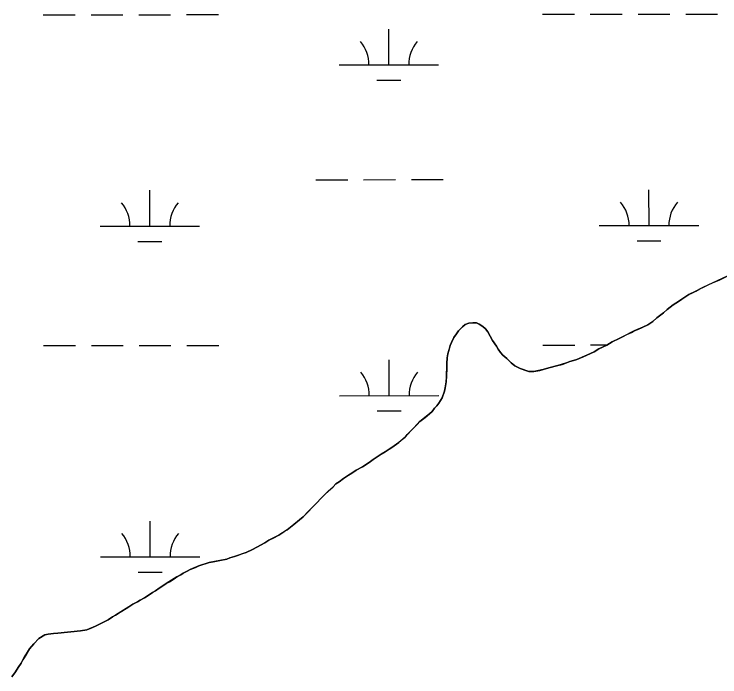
# Model space of a CAD drawing. Extents: x 3297753 to 3335611, y 652252 to 677623.
# Drawn here: x 3328434 to 3329144, y 665239 to 665905 of the extents above; entities that cross this region are included whole.
import ezdxf

# ---------------------------------------------------------------- set-up
doc = ezdxf.new("R2010")
doc.units = 0
for name, color, linetype in [('V-SITE-VEGE', 7, 'Continuous'), ('V-TOPO-SHOR', 7, 'Continuous'), ('V-WETL-SWMP', 7, 'Continuous')]:
    doc.layers.add(name, color=color, linetype=linetype)

msp = doc.modelspace()

# ---------------------------------------------------------------- linework, layer by layer
at = {"layer": 'V-SITE-VEGE'}
for p, q in [((3329151.39, 665641.44), (3329126.92, 665630.24)), ((3329126.92, 665630.24), (3329119.9, 665626.52)), ((3329112.87, 665623.04), (3329105.62, 665618.35)), ((3329119.9, 665626.52), (3329112.87, 665623.04)), ((3329102.48, 665616.12), (3329097.16, 665612.67)), ((3329105.62, 665618.35), (3329102.48, 665616.12)), ((3329091.12, 665607.98), (3329087.5, 665604.78)), ((3329097.16, 665612.67), (3329091.12, 665607.98)), ((3329087.5, 665604.78), (3329080.74, 665599.6)), ((3328891.68, 665594.31), (3328888.04, 665593.06)), ((3328895.81, 665594.59), (3328891.68, 665594.31)), ((3328899.22, 665594.63), (3328895.81, 665594.59)), ((3328902.16, 665593.44), (3328899.22, 665594.63)), ((3329076.63, 665596.15), (3329071.56, 665592.7)), ((3329080.74, 665599.6), (3329076.63, 665596.15)), ((3328881.29, 665586.66), (3328879.13, 665583.72)), ((3328885.15, 665590.59), (3328881.29, 665586.66)), ((3328888.04, 665593.06), (3328885.15, 665590.59)), ((3328905.59, 665591.04), (3328902.16, 665593.44)), ((3328908.29, 665588.64), (3328905.59, 665591.04)), ((3328910.75, 665585.49), (3328908.29, 665588.64)), ((3329057.99, 665586.48), (3329046.85, 665581.01)), ((3329066.71, 665590.21), (3329057.99, 665586.48)), ((3329071.56, 665592.7), (3329066.71, 665590.21)), ((3328876.49, 665579.8), (3328874.11, 665574.91)), ((3328879.13, 665583.72), (3328876.49, 665579.8)), ((3328915.46, 665577.03), (3328910.75, 665585.49)), ((3329046.85, 665581.01), (3329042.73, 665578.78)), ((3328874.11, 665574.91), (3328872.92, 665571.98)), ((3328919.41, 665571.22), (3328915.46, 665577.03)), ((3329030.39, 665572.33), (3329022.4, 665568.35)), ((3329035.71, 665575.54), (3329030.39, 665572.33)), ((3329042.73, 665578.78), (3329035.71, 665575.54)), ((3328872.92, 665571.98), (3328870.57, 665563.43)), ((3328921.15, 665568.32), (3328919.41, 665571.22)), ((3328923.62, 665564.69), (3328921.15, 665568.32)), ((3329017.55, 665565.63), (3329010.29, 665562.15)), ((3329022.4, 665568.35), (3329017.55, 665565.63)), ((3328869.88, 665559.53), (3328869.45, 665553.69)), ((3328870.57, 665563.43), (3328869.88, 665559.53)), ((3328925.83, 665562.04), (3328923.62, 665564.69)), ((3328929.76, 665558.67), (3328925.83, 665562.04)), ((3328934.19, 665554.33), (3328929.76, 665558.67)), ((3329010.29, 665562.15), (3329000.11, 665557.67)), ((3328869.45, 665553.69), (3328869.5, 665548.33)), ((3328937.86, 665551.45), (3328934.19, 665554.33)), ((3328943.25, 665548.58), (3328937.86, 665551.45)), ((3328981.18, 665551.64), (3328971.96, 665549.35)), ((3328989.92, 665554.4), (3328981.18, 665551.64)), ((3328993.31, 665555.65), (3328989.92, 665554.4)), ((3328996.95, 665556.66), (3328993.31, 665555.65)), ((3329000.11, 665557.67), (3328996.95, 665556.66)), ((3328869.5, 665548.33), (3328868.9, 665535.43)), ((3328951.79, 665545.75), (3328943.25, 665548.58)), ((3328956.91, 665545.55), (3328951.79, 665545.75)), ((3328966.38, 665547.59), (3328956.91, 665545.55)), ((3328971.96, 665549.35), (3328966.38, 665547.59)), ((3328868.9, 665535.43), (3328867.99, 665529.33)), ((3328867.05, 665525.92), (3328864.68, 665519.32)), ((3328867.99, 665529.33), (3328867.05, 665525.92)), ((3328864.68, 665519.32), (3328861.33, 665513.94)), ((3328857.24, 665508.78), (3328854.84, 665505.59)), ((3328859.41, 665511.24), (3328857.24, 665508.78)), ((3328861.33, 665513.94), (3328859.41, 665511.24)), ((3328852.19, 665503.14), (3328842.29, 665495.25)), ((3328854.84, 665505.59), (3328852.19, 665503.14)), ((3328842.29, 665495.25), (3328833.37, 665486.16)), ((3328833.37, 665486.16), (3328827.6, 665479.77)), ((3328821.08, 665474.35), (3328814.31, 665469.41)), ((3328827.6, 665479.77), (3328821.08, 665474.35)), ((3328814.31, 665469.41), (3328807.54, 665464.97)), ((3328803.43, 665462.49), (3328795.45, 665457.06)), ((3328807.54, 665464.97), (3328803.43, 665462.49)), ((3328791.34, 665454.09), (3328784.57, 665449.89)), ((3328795.45, 665457.06), (3328791.34, 665454.09)), ((3328778.28, 665446.42), (3328774.9, 665443.95)), ((3328784.57, 665449.89), (3328778.28, 665446.42)), ((3328765.46, 665438.02), (3328761.35, 665434.81)), ((3328772.23, 665442.47), (3328765.46, 665438.02)), ((3328774.9, 665443.95), (3328772.23, 665442.47)), ((3328757.97, 665432.59), (3328755.08, 665429.64)), ((3328761.35, 665434.81), (3328757.97, 665432.59)), ((3328755.08, 665429.64), (3328746.88, 665422.01)), ((3328742.3, 665417.34), (3328739.41, 665414.15)), ((3328746.88, 665422.01), (3328742.3, 665417.34)), ((3328739.41, 665414.15), (3328724.96, 665399.4)), ((3328724.96, 665399.4), (3328715.79, 665391.77)), ((3328715.79, 665391.77), (3328709.02, 665386.59)), ((3328700.56, 665381.15), (3328690.63, 665375.94)), ((3328709.02, 665386.59), (3328700.56, 665381.15)), ((3328690.63, 665375.94), (3328686.52, 665373.22)), ((3328674.17, 665366.77), (3328667.63, 665363.79)), ((3328686.52, 665373.22), (3328674.17, 665366.77)), ((3328655.99, 665359.53), (3328651.38, 665358.27)), ((3328667.63, 665363.79), (3328655.99, 665359.53)), ((3328630.5, 665353.44), (3328620.31, 665350.17)), ((3328641.43, 665355.49), (3328630.5, 665353.44)), ((3328648.47, 665357.02), (3328641.43, 665355.49)), ((3328651.38, 665358.27), (3328648.47, 665357.02)), ((3328611.58, 665346.43), (3328608.43, 665344.94)), ((3328620.31, 665350.17), (3328611.58, 665346.43)), ((3328598.03, 665339), (3328587.39, 665332.32)), ((3328601.9, 665341.22), (3328598.03, 665339)), ((3328604.56, 665342.95), (3328601.9, 665341.22)), ((3328608.43, 665344.94), (3328604.56, 665342.95)), ((3328587.39, 665332.32), (3328580.13, 665327.62)), ((3328576.5, 665325.15), (3328573.6, 665323.42)), ((3328580.13, 665327.62), (3328576.5, 665325.15)), ((3328565.38, 665317.98), (3328561.27, 665315.75)), ((3328573.6, 665323.42), (3328565.38, 665317.98)), ((3328553.76, 665311.54), (3328549.65, 665309.06)), ((3328558.36, 665314.02), (3328553.76, 665311.54)), ((3328561.27, 665315.75), (3328558.36, 665314.02)), ((3328549.65, 665309.06), (3328536.35, 665300.66)), ((3328528.85, 665295.96), (3328525.7, 665294.22)), ((3328533.2, 665298.92), (3328528.85, 665295.96)), ((3328536.35, 665300.66), (3328533.2, 665298.92)), ((3328516.26, 665289.51), (3328507.53, 665285.77)), ((3328520.86, 665291.74), (3328516.26, 665289.51)), ((3328525.7, 665294.22), (3328520.86, 665291.74)), ((3328468.64, 665281.49), (3328465.23, 665280.72)), ((3328473.98, 665282.27), (3328468.64, 665281.49)), ((3328478.36, 665282.56), (3328473.98, 665282.27)), ((3328501.21, 665284.98), (3328478.36, 665282.56)), ((3328507.53, 665285.77), (3328501.21, 665284.98)), ((3328459.19, 665277.01), (3328454.13, 665271.85)), ((3328465.23, 665280.72), (3328459.19, 665277.01)), ((3328454.13, 665271.85), (3328450.04, 665266.7)), ((3328446.93, 665261.56), (3328443.09, 665255.68)), ((3328450.04, 665266.7), (3328446.93, 665261.56)), ((3328443.09, 665255.68), (3328441.42, 665252.25)), ((3328438.54, 665248.09), (3328435.91, 665243.68)), ((3328441.42, 665252.25), (3328438.54, 665248.09)), ((3328435.91, 665243.68), (3328432.07, 665238.53))]:
    msp.add_line(p, q, dxfattribs=at)
at = {"layer": 'V-TOPO-SHOR'}
for points in [[(3329030.39, 665572.33), (3329035.71, 665575.55), (3329042.73, 665578.78), (3329046.85, 665581.01), (3329050.48, 665582.75), (3329055.08, 665584.98), (3329057.99, 665586.48), (3329061.38, 665587.97), (3329066.71, 665590.21), (3329071.56, 665592.7), (3329076.63, 665596.15), (3329080.74, 665599.6), (3329087.5, 665604.78), (3329091.12, 665607.98), (3329097.16, 665612.67), (3329102.48, 665616.12), (3329105.62, 665618.35), (3329108.76, 665620.33), (3329112.87, 665623.04), (3329115.78, 665624.53), (3329119.9, 665626.52), (3329124.01, 665628.75), (3329126.92, 665630.24), (3329132.25, 665632.73), (3329136.61, 665634.72), (3329143.15, 665637.7), (3329151.39, 665641.44)], [(3328667.63, 665363.79), (3328674.17, 665366.77), (3328679.02, 665369.25), (3328686.52, 665373.22), (3328690.63, 665375.94), (3328694.99, 665378.17), (3328700.56, 665381.15), (3328705.88, 665384.61), (3328709.02, 665386.59), (3328712.65, 665389.3), (3328715.79, 665391.77), (3328721.34, 665396.45), (3328724.96, 665399.4), (3328730.5, 665405.06), (3328734.12, 665408.74), (3328739.41, 665414.15), (3328742.3, 665417.34), (3328746.88, 665422.01), (3328750.25, 665425.21), (3328755.08, 665429.64), (3328757.97, 665432.59), (3328761.35, 665434.81), (3328765.46, 665438.02), (3328768.12, 665439.75), (3328772.23, 665442.47), (3328774.9, 665443.95), (3328778.28, 665446.42), (3328784.57, 665449.89), (3328791.34, 665454.09), (3328795.45, 665457.06), (3328800.53, 665460.52), (3328803.43, 665462.49), (3328807.54, 665464.97), (3328811.41, 665467.44), (3328814.31, 665469.42), (3328821.08, 665474.35), (3328823.73, 665476.57), (3328827.6, 665479.77), (3328829.76, 665482.22), (3328833.37, 665486.16), (3328836.02, 665488.86), (3328839.88, 665492.79), (3328842.29, 665495.25), (3328847.6, 665499.44), (3328852.19, 665503.14), (3328854.84, 665505.59), (3328857.24, 665508.78), (3328859.41, 665511.24), (3328861.33, 665513.94), (3328864.68, 665519.32), (3328867.05, 665525.92), (3328867.99, 665529.33), (3328868.9, 665535.43), (3328869.1, 665539.81), (3328869.3, 665544.19), (3328869.5, 665548.33), (3328869.45, 665553.69), (3328869.88, 665559.53), (3328870.57, 665563.43), (3328871.75, 665567.83), (3328872.92, 665571.98), (3328874.11, 665574.91), (3328876.49, 665579.8), (3328879.13, 665583.72), (3328881.29, 665586.66), (3328885.15, 665590.59), (3328888.04, 665593.06), (3328891.68, 665594.31), (3328895.81, 665594.59), (3328899.22, 665594.63), (3328902.16, 665593.44), (3328905.59, 665591.04), (3328908.29, 665588.64), (3328910.75, 665585.49), (3328913.23, 665581.14), (3328915.46, 665577.03), (3328919.41, 665571.22), (3328921.15, 665568.32), (3328923.62, 665564.69), (3328925.83, 665562.04), (3328929.76, 665558.67), (3328934.18, 665554.33), (3328937.86, 665551.45), (3328943.25, 665548.58), (3328948.86, 665546.69), (3328951.79, 665545.75), (3328956.91, 665545.55), (3328962.98, 665546.83), (3328966.38, 665547.59), (3328971.96, 665549.35), (3328981.18, 665551.64), (3328985.31, 665552.9), (3328989.92, 665554.4), (3328993.31, 665555.65), (3328996.95, 665556.66), (3329000.11, 665557.67), (3329006.41, 665560.41), (3329010.29, 665562.15), (3329017.55, 665565.63), (3329022.39, 665568.35), (3329030.39, 665572.33)], [(3328432.07, 665238.53), (3328435.91, 665243.68), (3328438.54, 665248.08), (3328441.42, 665252.25), (3328443.09, 665255.68), (3328445.01, 665258.62), (3328446.93, 665261.56), (3328450.04, 665266.7), (3328454.13, 665271.85), (3328459.19, 665277.01), (3328465.23, 665280.72), (3328468.64, 665281.49), (3328473.98, 665282.27), (3328478.36, 665282.56), (3328501.21, 665284.97), (3328507.53, 665285.77), (3328513.35, 665288.26), (3328516.26, 665289.51), (3328520.86, 665291.74), (3328525.7, 665294.22), (3328528.85, 665295.96), (3328533.2, 665298.92), (3328536.35, 665300.66), (3328540.94, 665303.62), (3328546.99, 665307.34), (3328549.65, 665309.06), (3328553.76, 665311.54), (3328558.36, 665314.02), (3328561.27, 665315.75), (3328565.38, 665317.98), (3328570.22, 665321.2), (3328573.6, 665323.42), (3328576.5, 665325.15), (3328580.13, 665327.62), (3328582.79, 665329.35), (3328587.39, 665332.32), (3328590.53, 665334.3), (3328595.37, 665337.27), (3328598.03, 665339), (3328601.9, 665341.22), (3328604.56, 665342.95), (3328608.43, 665344.94), (3328611.58, 665346.43), (3328616.91, 665348.68), (3328620.31, 665350.17), (3328630.5, 665353.44), (3328634.63, 665354.21), (3328641.43, 665355.49), (3328648.47, 665357.02), (3328651.38, 665358.27), (3328655.99, 665359.53), (3328658.9, 665360.54), (3328663.51, 665362.28), (3328667.63, 665363.79)]]:
    msp.add_lwpolyline(points, dxfattribs=at)
at = {"layer": 'V-WETL-SWMP'}
for p, q in [((3328463.8, 665904.48), (3328495.8, 665904.52)), ((3328511.8, 665904.53), (3328543.8, 665904.56)), ((3328559.8, 665904.58), (3328591.8, 665904.61)), ((3328607.8, 665904.63), (3328639.8, 665904.66)), ((3328965.71, 665904.99), (3328997.71, 665905.03)), ((3329013.71, 665905.04), (3329045.71, 665905.08)), ((3329061.71, 665905.09), (3329093.71, 665905.12)), ((3329109.71, 665905.14), (3329141.71, 665905.17)), ((3328811.17, 665854.09), (3328811.13, 665890.09)), ((3328761.17, 665854.04), (3328861.17, 665854.15)), ((3328799.19, 665838.65), (3328823.19, 665838.68)), ((3328737.88, 665738.59), (3328769.88, 665738.62)), ((3328785.88, 665738.64), (3328817.88, 665738.67)), ((3328833.88, 665738.69), (3328865.88, 665738.72)), ((3329072.77, 665692.5), (3329072.73, 665728.5)), ((3328570.86, 665691.99), (3328570.83, 665727.99)), ((3328520.86, 665691.94), (3328620.86, 665692.04)), ((3329022.77, 665692.45), (3329122.77, 665692.55)), ((3328558.88, 665676.55), (3328582.88, 665676.57)), ((3329060.79, 665677.06), (3329084.79, 665677.08)), ((3329151.39, 665641.43), (3329126.92, 665630.24)), ((3329126.92, 665630.24), (3329119.9, 665626.52)), ((3329112.87, 665623.04), (3329105.62, 665618.34)), ((3329119.9, 665626.52), (3329112.87, 665623.04)), ((3329102.48, 665616.12), (3329097.16, 665612.66)), ((3329105.62, 665618.34), (3329102.48, 665616.12)), ((3329091.12, 665607.98), (3329087.5, 665604.78)), ((3329097.16, 665612.66), (3329091.12, 665607.98)), ((3329087.5, 665604.78), (3329080.74, 665599.6)), ((3328891.68, 665594.31), (3328888.04, 665593.05)), ((3328895.81, 665594.59), (3328891.68, 665594.31)), ((3328899.22, 665594.63), (3328895.81, 665594.59)), ((3328902.15, 665593.44), (3328899.22, 665594.63)), ((3329076.63, 665596.15), (3329071.56, 665592.69)), ((3329080.74, 665599.6), (3329076.63, 665596.15)), ((3328881.29, 665586.66), (3328879.13, 665583.72)), ((3328885.15, 665590.59), (3328881.29, 665586.66)), ((3328888.04, 665593.05), (3328885.15, 665590.59)), ((3328905.59, 665591.04), (3328902.15, 665593.44)), ((3328908.29, 665588.63), (3328905.59, 665591.04)), ((3328910.75, 665585.49), (3328908.29, 665588.63)), ((3329057.99, 665586.47), (3329046.85, 665581.01)), ((3329066.71, 665590.21), (3329057.99, 665586.47)), ((3329071.56, 665592.69), (3329066.71, 665590.21)), ((3328876.49, 665579.8), (3328874.11, 665574.91)), ((3328879.13, 665583.72), (3328876.49, 665579.8)), ((3328915.46, 665577.02), (3328910.75, 665585.49)), ((3329046.85, 665581.01), (3329042.73, 665578.78)), ((3328874.11, 665574.91), (3328872.92, 665571.97)), ((3328919.41, 665571.22), (3328915.46, 665577.02)), ((3328966.05, 665572.32), (3328998.05, 665572.35)), ((3329014.05, 665572.37), (3329030.48, 665572.38)), ((3329030.38, 665572.33), (3329022.39, 665568.35)), ((3329035.71, 665575.54), (3329030.38, 665572.33)), ((3329042.73, 665578.78), (3329035.71, 665575.54)), ((3328464.14, 665571.81), (3328496.14, 665571.84)), ((3328512.14, 665571.86), (3328544.14, 665571.89)), ((3328560.14, 665571.91), (3328592.14, 665571.94)), ((3328608.14, 665571.96), (3328640.14, 665571.99)), ((3328872.92, 665571.97), (3328870.57, 665563.43)), ((3328921.15, 665568.32), (3328919.41, 665571.22)), ((3328923.62, 665564.69), (3328921.15, 665568.32)), ((3329017.55, 665565.63), (3329010.28, 665562.15)), ((3329022.39, 665568.35), (3329017.55, 665565.63)), ((3328869.88, 665559.53), (3328869.45, 665553.68)), ((3328870.57, 665563.43), (3328869.88, 665559.53)), ((3328925.83, 665562.03), (3328923.62, 665564.69)), ((3328929.76, 665558.67), (3328925.83, 665562.03)), ((3328934.18, 665554.33), (3328929.76, 665558.67)), ((3329010.28, 665562.15), (3329000.11, 665557.66)), ((3328811.51, 665521.42), (3328811.47, 665557.42)), ((3328869.45, 665553.68), (3328869.5, 665548.33)), ((3328937.86, 665551.45), (3328934.18, 665554.33)), ((3328943.25, 665548.58), (3328937.86, 665551.45)), ((3328981.18, 665551.63), (3328971.96, 665549.35)), ((3328989.92, 665554.4), (3328981.18, 665551.63)), ((3328993.31, 665555.65), (3328989.92, 665554.4)), ((3328996.95, 665556.66), (3328993.31, 665555.65)), ((3329000.11, 665557.66), (3328996.95, 665556.66)), ((3328869.5, 665548.33), (3328868.9, 665535.43)), ((3328951.79, 665545.74), (3328943.25, 665548.58)), ((3328956.91, 665545.55), (3328951.79, 665545.74)), ((3328966.38, 665547.59), (3328956.91, 665545.55)), ((3328971.96, 665549.35), (3328966.38, 665547.59)), ((3328868.9, 665535.43), (3328867.99, 665529.33)), ((3328867.05, 665525.92), (3328864.68, 665519.32)), ((3328867.99, 665529.33), (3328867.05, 665525.92)), ((3328761.51, 665521.37), (3328861.51, 665521.47)), ((3328864.68, 665519.32), (3328861.33, 665513.93)), ((3328857.24, 665508.78), (3328854.84, 665505.59)), ((3328859.41, 665511.24), (3328857.24, 665508.78)), ((3328861.33, 665513.93), (3328859.41, 665511.24)), ((3328799.52, 665505.98), (3328823.52, 665506)), ((3328852.19, 665503.13), (3328842.29, 665495.25)), ((3328854.84, 665505.59), (3328852.19, 665503.13)), ((3328842.29, 665495.25), (3328833.37, 665486.15)), ((3328833.37, 665486.15), (3328827.59, 665479.77)), ((3328821.08, 665474.35), (3328814.31, 665469.41)), ((3328827.59, 665479.77), (3328821.08, 665474.35)), ((3328811.41, 665467.44), (3328807.54, 665464.96)), ((3328814.31, 665469.41), (3328811.41, 665467.44)), ((3328803.43, 665462.49), (3328795.45, 665457.05)), ((3328807.54, 665464.96), (3328803.43, 665462.49)), ((3328791.34, 665454.09), (3328784.57, 665449.89)), ((3328795.45, 665457.05), (3328791.34, 665454.09)), ((3328778.28, 665446.42), (3328774.89, 665443.95)), ((3328784.57, 665449.89), (3328778.28, 665446.42)), ((3328765.46, 665438.02), (3328761.36, 665434.81)), ((3328772.23, 665442.46), (3328765.46, 665438.02)), ((3328774.89, 665443.95), (3328772.23, 665442.46)), ((3328757.97, 665432.59), (3328755.08, 665429.64)), ((3328761.36, 665434.81), (3328757.97, 665432.59)), ((3328755.08, 665429.64), (3328746.88, 665422.01)), ((3328742.3, 665417.34), (3328739.41, 665414.15)), ((3328746.88, 665422.01), (3328742.3, 665417.34)), ((3328739.41, 665414.15), (3328724.96, 665399.4)), ((3328571.2, 665359.31), (3328571.17, 665395.31)), ((3328724.96, 665399.4), (3328715.79, 665391.76)), ((3328715.79, 665391.76), (3328709.02, 665386.59)), ((3328700.56, 665381.15), (3328690.63, 665375.94)), ((3328709.02, 665386.59), (3328700.56, 665381.15)), ((3328690.63, 665375.94), (3328686.52, 665373.22)), ((3328674.17, 665366.77), (3328667.63, 665363.78)), ((3328686.52, 665373.22), (3328674.17, 665366.77)), ((3328521.2, 665359.26), (3328621.2, 665359.36)), ((3328655.99, 665359.53), (3328651.38, 665358.27)), ((3328667.63, 665363.78), (3328655.99, 665359.53)), ((3328630.5, 665353.43), (3328620.31, 665350.17)), ((3328641.43, 665355.49), (3328630.5, 665353.43)), ((3328648.47, 665357.02), (3328641.43, 665355.49)), ((3328651.38, 665358.27), (3328648.47, 665357.02)), ((3328611.58, 665346.43), (3328608.43, 665344.94)), ((3328620.31, 665350.17), (3328611.58, 665346.43)), ((3328559.22, 665343.87), (3328583.22, 665343.89)), ((3328598.03, 665338.99), (3328587.38, 665332.32)), ((3328601.9, 665341.22), (3328598.03, 665338.99)), ((3328604.56, 665342.95), (3328601.9, 665341.22)), ((3328608.43, 665344.94), (3328604.56, 665342.95)), ((3328587.38, 665332.32), (3328580.13, 665327.62)), ((3328576.5, 665325.15), (3328573.6, 665323.42)), ((3328580.13, 665327.62), (3328576.5, 665325.15)), ((3328565.38, 665317.98), (3328561.26, 665315.75)), ((3328573.6, 665323.42), (3328565.38, 665317.98)), ((3328553.76, 665311.54), (3328549.65, 665309.06)), ((3328558.36, 665314.02), (3328553.76, 665311.54)), ((3328561.26, 665315.75), (3328558.36, 665314.02)), ((3328549.65, 665309.06), (3328536.35, 665300.65)), ((3328528.85, 665295.96), (3328525.7, 665294.22)), ((3328533.2, 665298.92), (3328528.85, 665295.96)), ((3328536.35, 665300.65), (3328533.2, 665298.92)), ((3328516.26, 665289.5), (3328507.53, 665285.76)), ((3328520.86, 665291.74), (3328516.26, 665289.5)), ((3328525.7, 665294.22), (3328520.86, 665291.74)), ((3328468.63, 665281.48), (3328465.23, 665280.72)), ((3328473.98, 665282.27), (3328468.63, 665281.48)), ((3328478.36, 665282.55), (3328473.98, 665282.27)), ((3328501.21, 665284.97), (3328478.36, 665282.55)), ((3328507.53, 665285.76), (3328501.21, 665284.97)), ((3328459.19, 665277.01), (3328454.13, 665271.85)), ((3328465.23, 665280.72), (3328459.19, 665277.01)), ((3328454.13, 665271.85), (3328450.04, 665266.69)), ((3328446.93, 665261.55), (3328443.09, 665255.67)), ((3328450.04, 665266.69), (3328446.93, 665261.55)), ((3328443.09, 665255.67), (3328441.42, 665252.25)), ((3328438.54, 665248.08), (3328435.91, 665243.68)), ((3328441.42, 665252.25), (3328438.54, 665248.08)), ((3328435.91, 665243.68), (3328432.07, 665238.53))]:
    msp.add_line(p, q, dxfattribs=at)
for centre, start, end in [((3328755.93, 665854.51), 359.28648, 40.83014), ((3328866.41, 665854.63), 139.28648, 180.83014), ((3328515.62, 665692.41), 359.28648, 40.83014), ((3328626.11, 665692.52), 139.28648, 180.83014), ((3329017.53, 665692.92), 359.28648, 40.83014), ((3329128.01, 665693.03), 139.28648, 180.83014), ((3328756.27, 665521.84), 359.28648, 40.83014), ((3328866.75, 665521.95), 139.28648, 180.83014), ((3328515.96, 665359.73), 359.28648, 40.83014), ((3328626.44, 665359.84), 139.28648, 180.83014)]:
    msp.add_arc(centre, 35.25, start, end, dxfattribs=at)

doc.saveas('drawing.dxf')
